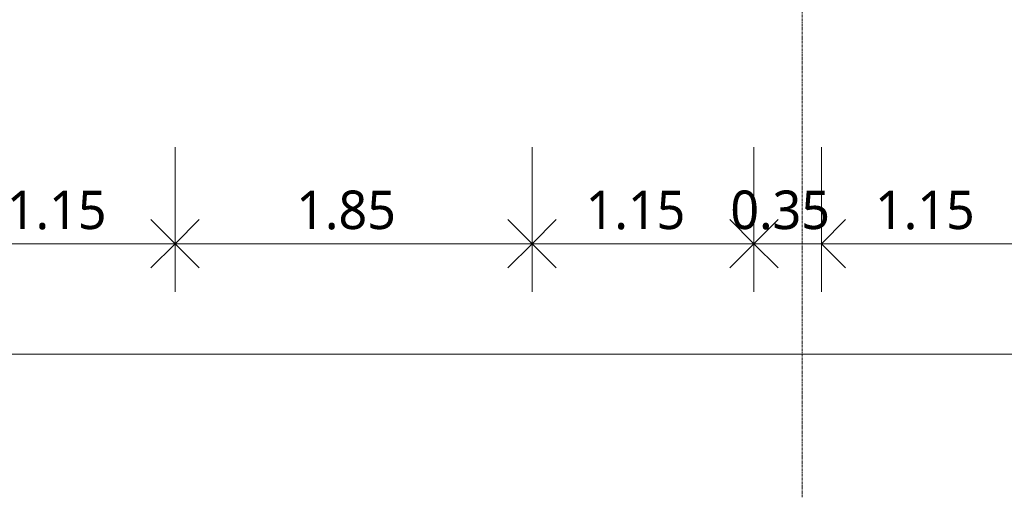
# Model space of a CAD drawing. Header units: millimetres. Extents: x -25837 to 30489, y -8455 to 31796.
# Tile 270 of 656: x -18225 to -13122, y -5671 to -3194. Entities that reach past the tile are written whole.
import ezdxf

# ---------------------------------------------------------------- set-up
doc = ezdxf.new("R2010")
doc.units = ezdxf.units.MM
doc.linetypes.add('Ligne de quadrillage', pattern=[22.225, 12.7, -3.175, 3.175, -3.175])
for name, color, linetype, lineweight in [('A-ANNO-DIMS', 211, 'Continuous', 9), ('A-ANNO-DIMS-100', 211, 'Continuous', 9), ('S-GRID', 1, 'Continuous', 9)]:
    doc.layers.add(name, color=color, linetype=linetype, lineweight=lineweight)
doc.styles.add('Trebuchet MS_B', font='txt', dxfattribs={"height": 200})
doc.dimstyles.new('Cotes_linéaires_rouge_2mm', dxfattribs={"dimscale": 304.8, "dimtxt": 206.190181, "dimasz": 0.410105, "dimexe": 0.82021, "dimexo": 0.0625, "dimgap": 0.065617, "dimtad": 1, "dimlfac": 0.001, "dimrnd": 0.01, "dimzin": 0, "dimdsep": 46, "dimtxsty": 'Trebuchet MS_B', "dimblk1": 'OPEN30', "dimblk2": 'OPEN30', "dimsah": 1, "dimcen": 0.09, "dimdle": 0.82021, "dimazin": 0, "dimtfac": 1, "dimtdec": 4, "dimtix": 1, "dimtmove": 0, "dimatfit": 3, "dimfxl": 1.64042, "dimfxlon": 1, "dimtvp": 1, "dimtolj": 1, "dimtzin": 0, "dimarcsym": 2})

# ---------------------------------------------------------------- blocks, each defined once
blk = doc.blocks.new('DIMBLOCK49-Niveau 2')
at = {"layer": 'A-ANNO-DIMS-100'}
for p, q in [((-21206.3, -4429.2), (-21206.3, -5179.2)), ((-21206.3, -4929.2), (-21206.3, -4429.2)), ((10820.9, -4429.2), (10820.9, -5179.2)), ((10820.9, -4929.2), (10820.9, -4429.2)), ((-21456.3, -4929.2), (11070.9, -4929.2))]:
    blk.add_line(p, q, dxfattribs=at)
at = {"layer": 'A-ANNO-DIMS-100', "lineweight": 25}
for p, q in [((-21206.3, -4929.2), (-21081.3, -4804.2)), ((10820.9, -4929.2), (10695.9, -4804.2)), ((-21206.3, -4929.2), (-21081.3, -5054.2)), ((10820.9, -4929.2), (10695.9, -5054.2))]:
    blk.add_line(p, q, dxfattribs=at)
at = {"layer": 'A-ANNO-DIMS-100', "color": 0, "insert": (-5571.9, -4653.3), "char_height": 200, "width": 910.033, "attachment_point": 1, "line_spacing_factor": 1.048425, "style": 'Trebuchet MS_B'}
blk.add_mtext('32.03', dxfattribs=at)
blk = doc.blocks.new('_Open30')
at = {"color": 0, "linetype": 'ByBlock', "lineweight": -2}
for p, q in [((-1, 0.268), (0, 0)), ((0, 0), (-1, -0.268)), ((0, 0), (-1, 0))]:
    blk.add_line(p, q, dxfattribs=at)
blk = doc.blocks.new('DIMBLOCK71-Niveau 2')
at = {"layer": 'A-ANNO-DIMS-100'}
for p, q in [((-14069.8, -3856.2), (-14069.8, -4606.2)), ((-14069.8, -4356.2), (-14069.8, -3856.2)), ((-12919.8, -3856.2), (-12919.8, -4606.2)), ((-12919.8, -4356.2), (-12919.8, -3856.2)), ((-12919.8, -4356.2), (-14069.8, -4356.2))]:
    blk.add_line(p, q, dxfattribs=at)
at = {"layer": 'A-ANNO-DIMS-100', "lineweight": 25}
for p, q in [((-14069.8, -4356.2), (-13944.8, -4231.2)), ((-12919.8, -4356.2), (-13044.8, -4231.2)), ((-12919.8, -4356.2), (-12794.8, -4231.2)), ((-14069.8, -4356.2), (-13944.8, -4481.2)), ((-12919.8, -4356.2), (-13044.8, -4481.2)), ((-12919.8, -4356.2), (-12794.8, -4481.2))]:
    blk.add_line(p, q, dxfattribs=at)
at = {"layer": 'A-ANNO-DIMS-100', "color": 0, "insert": (-13791.9, -4080.3), "char_height": 200, "width": 712.929, "attachment_point": 1, "line_spacing_factor": 1.048425, "style": 'Trebuchet MS_B'}
blk.add_mtext('1.15', dxfattribs=at)
blk = doc.blocks.new('DIMBLOCK72-Niveau 2')
at = {"layer": 'A-ANNO-DIMS-100'}
for p, q in [((-14419.8, -3856.2), (-14419.8, -4606.2)), ((-14419.8, -4356.2), (-14419.8, -3856.2)), ((-14069.8, -3856.2), (-14069.8, -4606.2)), ((-14069.8, -4356.2), (-14069.8, -3856.2)), ((-14069.8, -4356.2), (-14419.8, -4356.2))]:
    blk.add_line(p, q, dxfattribs=at)
at = {"layer": 'A-ANNO-DIMS-100', "lineweight": 25}
for p, q in [((-14419.8, -4356.2), (-14544.8, -4231.2)), ((-14069.8, -4356.2), (-13944.8, -4231.2)), ((-14419.8, -4356.2), (-14544.8, -4481.2)), ((-14069.8, -4356.2), (-13944.8, -4481.2))]:
    blk.add_line(p, q, dxfattribs=at)
at = {"layer": 'A-ANNO-DIMS-100', "color": 0, "insert": (-14541.9, -4080.3), "char_height": 200, "width": 712.929, "attachment_point": 1, "line_spacing_factor": 1.048425, "style": 'Trebuchet MS_B'}
blk.add_mtext('0.35', dxfattribs=at)
blk = doc.blocks.new('DIMBLOCK73-Niveau 2')
at = {"layer": 'A-ANNO-DIMS-100'}
for p, q in [((-15569.8, -3856.2), (-15569.8, -4606.2)), ((-15569.8, -4356.2), (-15569.8, -3856.2)), ((-14419.8, -3856.2), (-14419.8, -4606.2)), ((-14419.8, -4356.2), (-14419.8, -3856.2)), ((-14419.8, -4356.2), (-15569.8, -4356.2))]:
    blk.add_line(p, q, dxfattribs=at)
at = {"layer": 'A-ANNO-DIMS-100', "lineweight": 25}
for p, q in [((-15569.8, -4356.2), (-15694.8, -4231.2)), ((-15569.8, -4356.2), (-15444.8, -4231.2)), ((-14419.8, -4356.2), (-14544.8, -4231.2)), ((-14419.8, -4356.2), (-14294.8, -4231.2)), ((-15569.8, -4356.2), (-15694.8, -4481.2)), ((-15569.8, -4356.2), (-15444.8, -4481.2)), ((-14419.8, -4356.2), (-14544.8, -4481.2)), ((-14419.8, -4356.2), (-14294.8, -4481.2))]:
    blk.add_line(p, q, dxfattribs=at)
at = {"layer": 'A-ANNO-DIMS-100', "color": 0, "insert": (-15291.9, -4080.3), "char_height": 200, "width": 712.929, "attachment_point": 1, "line_spacing_factor": 1.048425, "style": 'Trebuchet MS_B'}
blk.add_mtext('1.15', dxfattribs=at)
blk = doc.blocks.new('DIMBLOCK74-Niveau 2')
at = {"layer": 'A-ANNO-DIMS-100'}
for p, q in [((-17419.8, -3856.2), (-17419.8, -4606.2)), ((-17419.8, -4356.2), (-17419.8, -3856.2)), ((-15569.8, -3856.2), (-15569.8, -4606.2)), ((-15569.8, -4356.2), (-15569.8, -3856.2)), ((-15569.8, -4356.2), (-17419.8, -4356.2))]:
    blk.add_line(p, q, dxfattribs=at)
at = {"layer": 'A-ANNO-DIMS-100', "lineweight": 25}
for p, q in [((-17419.8, -4356.2), (-17544.8, -4231.2)), ((-17419.8, -4356.2), (-17294.8, -4231.2)), ((-15569.8, -4356.2), (-15694.8, -4231.2)), ((-15569.8, -4356.2), (-15444.8, -4231.2)), ((-17419.8, -4356.2), (-17544.8, -4481.2)), ((-17419.8, -4356.2), (-17294.8, -4481.2)), ((-15569.8, -4356.2), (-15694.8, -4481.2)), ((-15569.8, -4356.2), (-15444.8, -4481.2))]:
    blk.add_line(p, q, dxfattribs=at)
at = {"layer": 'A-ANNO-DIMS-100', "color": 0, "insert": (-16791.9, -4080.3), "char_height": 200, "width": 712.929, "attachment_point": 1, "line_spacing_factor": 1.048425, "style": 'Trebuchet MS_B'}
blk.add_mtext('1.85', dxfattribs=at)
blk = doc.blocks.new('DIMBLOCK75-Niveau 2')
at = {"layer": 'A-ANNO-DIMS-100'}
for p, q in [((-18569.8, -3856.2), (-18569.8, -4606.2)), ((-18569.8, -4356.2), (-18569.8, -3856.2)), ((-17419.8, -3856.2), (-17419.8, -4606.2)), ((-17419.8, -4356.2), (-17419.8, -3856.2)), ((-17419.8, -4356.2), (-18569.8, -4356.2))]:
    blk.add_line(p, q, dxfattribs=at)
at = {"layer": 'A-ANNO-DIMS-100', "lineweight": 25}
for p, q in [((-18569.8, -4356.2), (-18444.8, -4231.2)), ((-17419.8, -4356.2), (-17544.8, -4231.2)), ((-17419.8, -4356.2), (-17294.8, -4231.2)), ((-18569.8, -4356.2), (-18444.8, -4481.2)), ((-17419.8, -4356.2), (-17544.8, -4481.2)), ((-17419.8, -4356.2), (-17294.8, -4481.2))]:
    blk.add_line(p, q, dxfattribs=at)
at = {"layer": 'A-ANNO-DIMS-100', "color": 0, "insert": (-18291.9, -4080.3), "char_height": 200, "width": 712.929, "attachment_point": 1, "line_spacing_factor": 1.048425, "style": 'Trebuchet MS_B'}
blk.add_mtext('1.15', dxfattribs=at)

msp = doc.modelspace()

# ---------------------------------------------------------------- linework, layer by layer
at = {"layer": 'S-GRID', "linetype": 'Ligne de quadrillage', "lineweight": 18}
msp.add_line((-14169.115, -5670.978), (-14169.115, 29026.105), dxfattribs=at)

# ---------------------------------------------------------------- dimensions: what is measured, and where the dimension line sits
at = {"layer": 'A-ANNO-DIMS'}
for base, p1, p2, override, picture, middle in [((-18569.823, -4356.229), (-17419.823, -3856.229), (-18569.823, -3856.229), {"dimpost": '<>', "dimfxl": 1150}, 'DIMBLOCK75-Niveau 2', (-17994.823, -4232.862)), ((-17419.823, -4356.229), (-15569.823, -3856.229), (-17419.823, -3856.229), {"dimpost": '<>', "dimfxl": 1850}, 'DIMBLOCK74-Niveau 2', (-16494.823, -4232.458)), ((-15569.823, -4356.229), (-14419.823, -3856.229), (-15569.823, -3856.229), {"dimpost": '<>', "dimfxl": 1150}, 'DIMBLOCK73-Niveau 2', (-14994.823, -4232.862)), ((-14419.823, -4356.229), (-14069.823, -3856.229), (-14419.823, -3856.229), {"dimpost": '<>', "dimfxl": 350}, 'DIMBLOCK72-Niveau 2', (-14244.823, -4232.458)), ((-14069.823, -4356.229), (-12919.823, -3856.229), (-14069.823, -3856.229), {"dimpost": '<>', "dimfxl": 1150}, 'DIMBLOCK71-Niveau 2', (-13494.823, -4232.862)), ((10820.885, -4929.25), (-21206.253, -4429.25), (10820.885, -4429.25), {"dimpost": '<>', "dimfxl": 32027.137929}, 'DIMBLOCK49-Niveau 2', (-5192.684, -4805.479))]:
    dim = msp.add_linear_dim(base=base, p1=p1, p2=p2, angle=0, dimstyle='Cotes_linéaires_rouge_2mm', override=override, dxfattribs=at)
    dim.commit()
    dim.dimension.update_dxf_attribs({"geometry": picture, "text_midpoint": middle})

doc.saveas('drawing.dxf')
